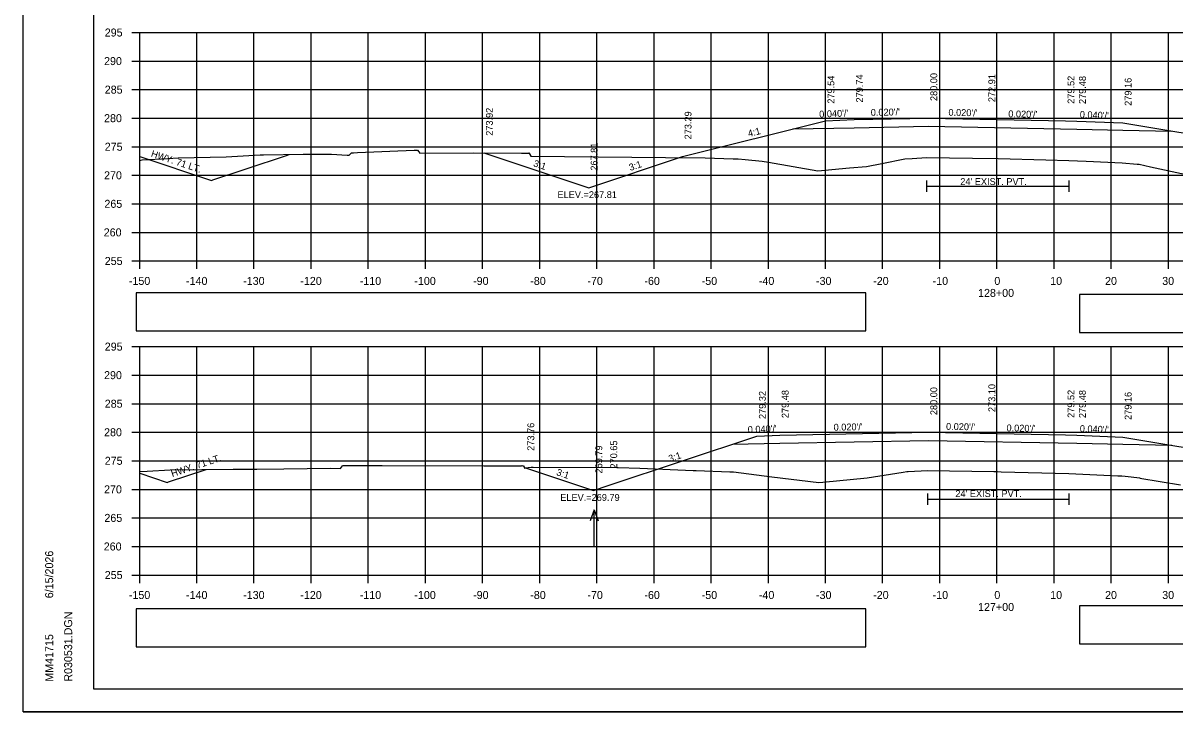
# Model space of a CAD drawing. Extents: x 285 to 4233, y -659 to 3710.
# Drawn here: x 2389.1 to 2590.6, y 1469.5 to 1590.2 of the extents above; entities that cross this region are included whole.
import ezdxf

# ---------------------------------------------------------------- set-up
doc = ezdxf.new("R2010")
doc.units = 0
for name, color, linetype in [('R_Alt Surface', 7, 'Continuous'), ('R_Axis', 7, 'Continuous'), ('R_Axis Annot', 7, 'Continuous'), ('R_Border', 7, 'Continuous'), ('R_Exist Surface', 7, 'Continuous'), ('R_Fin Surface', 7, 'Continuous'), ('R_Grid', 7, 'Continuous'), ('R_No Plot', 7, 'Continuous'), ('R_Water', 7, 'Continuous'), ('R_Water Annot', 7, 'Continuous'), ('R_Xsect Elev', 7, 'Continuous'), ('R_Xsect Slope', 7, 'Continuous')]:
    doc.layers.add(name, color=color, linetype=linetype)

msp = doc.modelspace()

# ---------------------------------------------------------------- linework, layer by layer
at = {"layer": 'R_Alt Surface'}
for points in [[(2523.78, 1571.63), (2534.5, 1571.84), (2547.5, 1572.1), (2573.5, 1571.58), (2581.5, 1571.42), (2590.07, 1571.25)], [(2547.19, 1562.61), (2547.19, 1560.61)], [(2572.07, 1562.61), (2572.07, 1560.61)], [(2547.19, 1561.61), (2572.07, 1561.61)], [(2513.23, 1516.42), (2521.5, 1516.58), (2547.5, 1517.1), (2573.5, 1516.58), (2581.5, 1516.42), (2590.07, 1516.25)], [(2547.37, 1507.81), (2547.37, 1505.81)], [(2572.06, 1507.81), (2572.06, 1505.81)], [(2547.37, 1506.81), (2572.06, 1506.81)]]:
    msp.add_lwpolyline(points, dxfattribs=at)
at = {"layer": 'R_Axis'}
for p, q in [((2408.1, 1588.52), (2409.5, 1588.52)), ((2409.5, 1548.52), (2409.5, 1588.52)), ((2408.1, 1583.52), (2409.5, 1583.52)), ((2408.1, 1578.52), (2409.5, 1578.52)), ((2408.1, 1573.52), (2409.5, 1573.52)), ((2408.1, 1568.52), (2409.5, 1568.52)), ((2408.1, 1563.52), (2409.5, 1563.52)), ((2408.1, 1558.52), (2409.5, 1558.52)), ((2408.1, 1553.52), (2409.5, 1553.52)), ((2408.1, 1548.52), (2409.5, 1548.52)), ((2409.5, 1548.52), (2709.5, 1548.52)), ((2409.5, 1547.12), (2409.5, 1548.52)), ((2419.5, 1547.12), (2419.5, 1548.52)), ((2429.5, 1547.12), (2429.5, 1548.52)), ((2439.5, 1547.12), (2439.5, 1548.52)), ((2449.5, 1547.12), (2449.5, 1548.52)), ((2459.5, 1547.12), (2459.5, 1548.52)), ((2469.5, 1547.12), (2469.5, 1548.52)), ((2479.5, 1547.12), (2479.5, 1548.52)), ((2489.5, 1547.12), (2489.5, 1548.52)), ((2499.5, 1547.12), (2499.5, 1548.52)), ((2509.5, 1547.12), (2509.5, 1548.52)), ((2519.5, 1547.12), (2519.5, 1548.52)), ((2529.5, 1547.12), (2529.5, 1548.52)), ((2539.5, 1547.12), (2539.5, 1548.52)), ((2549.5, 1547.12), (2549.5, 1548.52)), ((2559.5, 1547.12), (2559.5, 1548.52)), ((2569.5, 1547.12), (2569.5, 1548.52)), ((2579.5, 1547.12), (2579.5, 1548.52)), ((2589.5, 1547.12), (2589.5, 1548.52)), ((2408.1, 1533.52), (2409.5, 1533.52)), ((2409.5, 1493.52), (2409.5, 1533.52)), ((2408.1, 1528.52), (2409.5, 1528.52)), ((2408.1, 1523.52), (2409.5, 1523.52)), ((2408.1, 1518.52), (2409.5, 1518.52)), ((2408.1, 1513.52), (2409.5, 1513.52)), ((2408.1, 1508.52), (2409.5, 1508.52)), ((2408.1, 1503.52), (2409.5, 1503.52)), ((2408.1, 1498.52), (2409.5, 1498.52)), ((2408.1, 1493.52), (2409.5, 1493.52)), ((2409.5, 1493.52), (2709.5, 1493.52)), ((2409.5, 1492.12), (2409.5, 1493.52)), ((2419.5, 1492.12), (2419.5, 1493.52)), ((2429.5, 1492.12), (2429.5, 1493.52)), ((2439.5, 1492.12), (2439.5, 1493.52)), ((2449.5, 1492.12), (2449.5, 1493.52)), ((2459.5, 1492.12), (2459.5, 1493.52)), ((2469.5, 1492.12), (2469.5, 1493.52)), ((2479.5, 1492.12), (2479.5, 1493.52)), ((2489.5, 1492.12), (2489.5, 1493.52)), ((2499.5, 1492.12), (2499.5, 1493.52)), ((2509.5, 1492.12), (2509.5, 1493.52)), ((2519.5, 1492.12), (2519.5, 1493.52)), ((2529.5, 1492.12), (2529.5, 1493.52)), ((2539.5, 1492.12), (2539.5, 1493.52)), ((2549.5, 1492.12), (2549.5, 1493.52)), ((2559.5, 1492.12), (2559.5, 1493.52)), ((2569.5, 1492.12), (2569.5, 1493.52)), ((2579.5, 1492.12), (2579.5, 1493.52)), ((2589.5, 1492.12), (2589.5, 1493.52))]:
    msp.add_line(p, q, dxfattribs=at)
at = {"layer": 'R_Axis Annot'}
for points in [[(2408.87, 1536.28), (2536.56, 1536.28), (2536.56, 1542.94), (2408.87, 1542.94)], [(2573.96, 1536), (2714.32, 1536), (2714.32, 1542.65), (2573.96, 1542.65)], [(2408.87, 1480.96), (2536.56, 1480.96), (2536.56, 1487.61), (2408.87, 1487.61)], [(2573.96, 1481.48), (2714.32, 1481.48), (2714.32, 1488.13), (2573.96, 1488.13)]]:
    msp.add_lwpolyline(points, close=True, dxfattribs=at)
at = {"layer": 'R_Border'}
for p, q in [((2401.5, 1473.52), (2401.5, 1678.98)), ((2401.5, 1473.52), (2401.5, 1473.52)), ((2717.68, 1473.52), (2401.5, 1473.52))]:
    msp.add_line(p, q, dxfattribs=at)
at = {"layer": 'R_Exist Surface'}
for points in [[(2409.5, 1566.11), (2409.91, 1566.2), (2414.4, 1566.48), (2416.22, 1566.59), (2424.62, 1566.74), (2430.61, 1567.08), (2431.19, 1567.09), (2438.09, 1567.19), (2443.07, 1567.2), (2445.83, 1567.06), (2446, 1567.06), (2446.16, 1567.02), (2446.18, 1567.04), (2446.55, 1567.44), (2446.76, 1567.48), (2446.77, 1567.48), (2446.77, 1567.48), (2446.89, 1567.47), (2447.63, 1567.49), (2457.51, 1567.92), (2457.61, 1567.93), (2457.74, 1567.92), (2457.95, 1567.92), (2458.14, 1567.91), (2458.34, 1567.64), (2458.5, 1567.41), (2467.93, 1567.45), (2476.31, 1567.39), (2476.42, 1567.39), (2476.93, 1567.39), (2477.33, 1567.38), (2477.6, 1567.38), (2477.64, 1567.49), (2477.77, 1567.18), (2477.97, 1566.85), (2501.5, 1566.64), (2508.43, 1566.59), (2513.33, 1566.42), (2514.24, 1566.39), (2515.45, 1566.27), (2518.42, 1565.99), (2519.55, 1565.79), (2528.17, 1564.29), (2533.69, 1564.81), (2536.69, 1565.08), (2539.37, 1565.61), (2543.39, 1566.41), (2544.68, 1566.48), (2547.19, 1566.61), (2555.19, 1566.49), (2559.73, 1566.43), (2568.04, 1566.2), (2572.07, 1566.1), (2575.1, 1565.97), (2581.42, 1565.69), (2584.05, 1565.49), (2584.4, 1565.47), (2586.39, 1565.01), (2598.04, 1562.47)], [(2409.5, 1511.67), (2410.81, 1511.73), (2414.84, 1511.92), (2425.84, 1512.05), (2429.98, 1512.08), (2434.75, 1512.13), (2442.9, 1512.25), (2444.64, 1512.19), (2444.81, 1512.43), (2444.98, 1512.66), (2445.11, 1512.68), (2445.23, 1512.7), (2445.33, 1512.69), (2445.42, 1512.68), (2451.92, 1512.67), (2469.74, 1512.66), (2476.18, 1512.65), (2476.18, 1512.61), (2476.18, 1512.61), (2476.21, 1512.62), (2476.23, 1512.62), (2476.29, 1512.63), (2476.31, 1512.64), (2476.41, 1512.68), (2476.44, 1512.67), (2476.67, 1512.6), (2476.71, 1512.63), (2476.72, 1512.6), (2476.82, 1512.25), (2476.93, 1512.27), (2478, 1512.39), (2478.35, 1512.43), (2492.98, 1512.37), (2493.23, 1512.37), (2497.04, 1512.22), (2506.32, 1511.85), (2506.88, 1511.82), (2512.76, 1511.56), (2512.98, 1511.56), (2513.17, 1511.56), (2513.39, 1511.56), (2520.08, 1510.71), (2528.35, 1509.73), (2529.06, 1509.79), (2536.8, 1510.52), (2543.09, 1511.53), (2543.72, 1511.63), (2543.99, 1511.65), (2547.37, 1511.81), (2558.95, 1511.63), (2559.59, 1511.62), (2560.25, 1511.6), (2572.06, 1511.27), (2580.67, 1510.89), (2581.35, 1510.86), (2581.95, 1510.81), (2584.47, 1510.56), (2584.51, 1510.46), (2591.64, 1509.34)]]:
    msp.add_lwpolyline(points, dxfattribs=at)
at = {"layer": 'R_Fin Surface'}
for points in [[(2469.74, 1567.44), (2488.07, 1561.33), (2504.5, 1566.81), (2529.5, 1573.06), (2534.5, 1573.26), (2547.5, 1573.52), (2571.5, 1573.04), (2573.5, 1573), (2581.5, 1572.68), (2601.5, 1569.35), (2630.98, 1559.52), (2634.1, 1560.56)], [(2409.5, 1566.83), (2422.08, 1562.63), (2422.32, 1562.71), (2427.95, 1564.59), (2435.39, 1567.06), (2435.68, 1567.16)], [(2476.99, 1512.27), (2488.89, 1508.3), (2491.5, 1509.17), (2517.5, 1517.84), (2521.5, 1518), (2547.5, 1518.52), (2571.5, 1518.04), (2573.5, 1518), (2581.5, 1517.68), (2601.5, 1514.35), (2630.14, 1504.8), (2633.83, 1506.03)], [(2409.5, 1511.33), (2414.32, 1509.73), (2414.56, 1509.81), (2421.12, 1511.99)]]:
    msp.add_lwpolyline(points, dxfattribs=at)
at = {"layer": 'R_Grid'}
for p, q in [((2409.5, 1588.52), (2709.5, 1588.52)), ((2409.5, 1548.52), (2409.5, 1588.52)), ((2419.5, 1548.52), (2419.5, 1588.52)), ((2429.5, 1548.52), (2429.5, 1588.52)), ((2439.5, 1548.52), (2439.5, 1588.52)), ((2449.5, 1548.52), (2449.5, 1588.52)), ((2459.5, 1548.52), (2459.5, 1588.52)), ((2469.5, 1548.52), (2469.5, 1588.52)), ((2479.5, 1548.52), (2479.5, 1588.52)), ((2489.5, 1548.52), (2489.5, 1588.52)), ((2499.5, 1548.52), (2499.5, 1588.52)), ((2509.5, 1548.52), (2509.5, 1588.52)), ((2519.5, 1548.52), (2519.5, 1588.52)), ((2529.5, 1548.52), (2529.5, 1588.52)), ((2539.5, 1548.52), (2539.5, 1588.52)), ((2549.5, 1548.52), (2549.5, 1588.52)), ((2559.5, 1548.52), (2559.5, 1588.52)), ((2569.5, 1548.52), (2569.5, 1588.52)), ((2579.5, 1548.52), (2579.5, 1588.52)), ((2589.5, 1548.52), (2589.5, 1588.52)), ((2409.5, 1583.52), (2709.5, 1583.52)), ((2409.5, 1578.52), (2709.5, 1578.52)), ((2409.5, 1573.52), (2709.5, 1573.52)), ((2409.5, 1568.52), (2709.5, 1568.52)), ((2409.5, 1563.52), (2709.5, 1563.52)), ((2409.5, 1558.52), (2709.5, 1558.52)), ((2409.5, 1553.52), (2709.5, 1553.52)), ((2409.5, 1548.52), (2709.5, 1548.52)), ((2409.5, 1533.52), (2709.5, 1533.52)), ((2409.5, 1493.52), (2409.5, 1533.52)), ((2419.5, 1493.52), (2419.5, 1533.52)), ((2429.5, 1493.52), (2429.5, 1533.52)), ((2439.5, 1493.52), (2439.5, 1533.52)), ((2449.5, 1493.52), (2449.5, 1533.52)), ((2459.5, 1493.52), (2459.5, 1533.52)), ((2469.5, 1493.52), (2469.5, 1533.52)), ((2479.5, 1493.52), (2479.5, 1533.52)), ((2489.5, 1493.52), (2489.5, 1533.52)), ((2499.5, 1493.52), (2499.5, 1533.52)), ((2509.5, 1493.52), (2509.5, 1533.52)), ((2519.5, 1493.52), (2519.5, 1533.52)), ((2529.5, 1493.52), (2529.5, 1533.52)), ((2539.5, 1493.52), (2539.5, 1533.52)), ((2549.5, 1493.52), (2549.5, 1533.52)), ((2559.5, 1493.52), (2559.5, 1533.52)), ((2569.5, 1493.52), (2569.5, 1533.52)), ((2579.5, 1493.52), (2579.5, 1533.52)), ((2589.5, 1493.52), (2589.5, 1533.52)), ((2409.5, 1528.52), (2709.5, 1528.52)), ((2409.5, 1523.52), (2709.5, 1523.52)), ((2409.5, 1518.52), (2709.5, 1518.52)), ((2409.5, 1513.52), (2709.5, 1513.52)), ((2409.5, 1508.52), (2709.5, 1508.52)), ((2409.5, 1503.52), (2709.5, 1503.52)), ((2409.5, 1498.52), (2709.5, 1498.52)), ((2409.5, 1493.52), (2709.5, 1493.52))]:
    msp.add_line(p, q, dxfattribs=at)
at = {"layer": 'R_No Plot'}
msp.add_line((2389.1, 1469.54), (2722.43, 1469.54), dxfattribs=at)
for points in [[(2389.09, 1682.87), (2722.43, 1682.87), (2722.43, 1469.54), (2389.09, 1469.54)], [(2635.42, 1678.98), (2655.04, 1678.98), (2655.04, 1669.1), (2671.15, 1669.1), (2694.35, 1669.1), (2694.47, 1640.94), (2717.68, 1640.94), (2717.68, 1473.52), (2401.5, 1473.52), (2401.5, 1678.98)]]:
    msp.add_lwpolyline(points, close=True, dxfattribs=at)
at = {"layer": 'R_Water Annot'}
for p, q in [((2489.02, 1504.93), (2488.32, 1503)), ((2489.02, 1498.64), (2489.02, 1504.93)), ((2489.02, 1504.93), (2489.72, 1503))]:
    msp.add_line(p, q, dxfattribs=at)
at = {"layer": 'R_Xsect Elev'}
for p, q in [((2559.5, 1566.43), (2559.5, 1581.89)), ((2559.5, 1511.62), (2559.5, 1527.12))]:
    msp.add_line(p, q, dxfattribs=at)

# ---------------------------------------------------------------- texts
at = {"layer": 'R_Axis Annot'}
for s, p in [('295', (2403.39, 1587.82)), ('290', (2403.27, 1582.82)), ('285', (2403.39, 1577.82)), ('280', (2403.27, 1572.82)), ('275', (2403.39, 1567.82)), ('270', (2403.27, 1562.82)), ('265', (2403.33, 1557.82)), ('260', (2403.21, 1552.82)), ('255', (2403.39, 1547.82)), ('-150', (2407.61, 1544.32)), ('-140', (2417.61, 1544.32)), ('-130', (2427.61, 1544.32)), ('-120', (2437.61, 1544.32)), ('-110', (2448.01, 1544.32)), ('-100', (2457.56, 1544.32)), ('-90', (2467.84, 1544.32)), ('-80', (2477.84, 1544.32)), ('-70', (2487.84, 1544.32)), ('-60', (2497.81, 1544.32)), ('-50', (2507.84, 1544.32)), ('-40', (2517.84, 1544.32)), ('-30', (2527.84, 1544.32)), ('-20', (2537.84, 1544.32)), ('-10', (2548.24, 1544.32)), ('0', (2559.04, 1544.32)), ('10', (2568.81, 1544.32)), ('20', (2578.41, 1544.32)), ('30', (2588.41, 1544.32)), ('128+00', (2556.19, 1542.22)), ('295', (2403.39, 1532.82)), ('290', (2403.27, 1527.82)), ('285', (2403.39, 1522.82)), ('280', (2403.27, 1517.82)), ('275', (2403.39, 1512.82)), ('270', (2403.27, 1507.82)), ('265', (2403.33, 1502.82)), ('260', (2403.21, 1497.82)), ('255', (2403.39, 1492.82)), ('-150', (2407.61, 1489.32)), ('-140', (2417.61, 1489.32)), ('-130', (2427.61, 1489.32)), ('-120', (2437.61, 1489.32)), ('-110', (2448.01, 1489.32)), ('-100', (2457.56, 1489.32)), ('-90', (2467.84, 1489.32)), ('-80', (2477.84, 1489.32)), ('-70', (2487.84, 1489.32)), ('-60', (2497.81, 1489.32)), ('-50', (2507.84, 1489.32)), ('-40', (2517.84, 1489.32)), ('-30', (2527.84, 1489.32)), ('-20', (2537.84, 1489.32)), ('-10', (2548.24, 1489.32)), ('0', (2559.04, 1489.32)), ('10', (2568.81, 1489.32)), ('20', (2578.41, 1489.32)), ('30', (2588.41, 1489.32)), ('127+00', (2556.19, 1487.22))]:
    msp.add_text(s, height=1.4, dxfattribs=at).set_placement(p)
at = {"layer": 'R_Border'}
for s, p in [('6/15/2026', (2394.37, 1489.45)), ('R030531.DGN', (2397.69, 1474.84)), ('MM41715', (2394.37, 1474.84))]:
    msp.add_text(s, height=1.4, rotation=90, dxfattribs=at).set_placement(p)
at = {"layer": 'R_Water'}
for rotation, p in [(341.5669, (2411.38, 1566.83)), (18.4011, (2415.22, 1510.66))]:
    msp.add_text('HWY. 71 LT.', height=1.2, rotation=rotation, dxfattribs=at).set_placement(p)
for p in [(2553.08, 1561.82), (2552.22, 1507.17)]:
    msp.add_text("24' EXIST. PVT.", height=1.2, dxfattribs=at).set_placement(p)
at = {"layer": 'R_Xsect Elev'}
for s, p in [('279.54', (2531.05, 1576.06)), ('279.74', (2536.05, 1576.26)), ('280.00', (2549.05, 1576.52)), ('272.91', (2559.2, 1576.33)), ('279.52', (2573.05, 1576.04)), ('279.48', (2575.05, 1576)), ('279.16', (2583.05, 1575.68)), ('273.92', (2471.29, 1570.44)), ('273.29', (2506.05, 1569.81)), ('267.81', (2489.62, 1564.33)), ('279.48', (2523.05, 1521)), ('280.00', (2549.05, 1521.52)), ('273.10', (2559.2, 1522.06)), ('279.52', (2573.05, 1521.04)), ('279.48', (2575.05, 1521)), ('279.32', (2519.05, 1520.84)), ('279.16', (2583.05, 1520.68)), ('273.76', (2478.54, 1515.27)), ('269.79', (2490.44, 1511.3)), ('270.65', (2493.05, 1512.17))]:
    msp.add_text(s, height=1.2, rotation=90, dxfattribs=at).set_placement(p)
for s, p in [('ELEV.=267.81', (2482.61, 1559.53)), ('ELEV.=269.79', (2483.09, 1506.5))]:
    msp.add_text(s, height=1.2, dxfattribs=at).set_placement(p)
at = {"layer": 'R_Xsect Slope'}
for s, rotation, p in [("0.040'/'", 2.2906, (2528.42, 1573.62)), ("0.020'/'", 1.1458, (2537.43, 1573.92)), ("0.020'/'", 358.8542, (2551, 1573.95)), ("0.020'/'", 358.8542, (2561.47, 1573.69)), ("0.040'/'", 357.7094, (2573.97, 1573.58)), ('4:1', 14.0362, (2516.07, 1570.22)), ('3:1', 341.5651, (2478.28, 1565.12)), ('3:1', 18.4349, (2495.34, 1564.28)), ("0.040'/'", 2.2906, (2515.92, 1518.38)), ("0.020'/'", 1.1458, (2530.93, 1518.79)), ("0.020'/'", 358.8542, (2550.58, 1518.95)), ("0.020'/'", 358.8542, (2561.16, 1518.69)), ("0.040'/'", 357.7094, (2573.97, 1518.58)), ('3:1', 18.4334, (2502.25, 1513.28)), ('3:1', 341.5651, (2482.31, 1511.03))]:
    msp.add_text(s, height=1.2, rotation=rotation, dxfattribs=at).set_placement(p)

doc.saveas('drawing.dxf')
